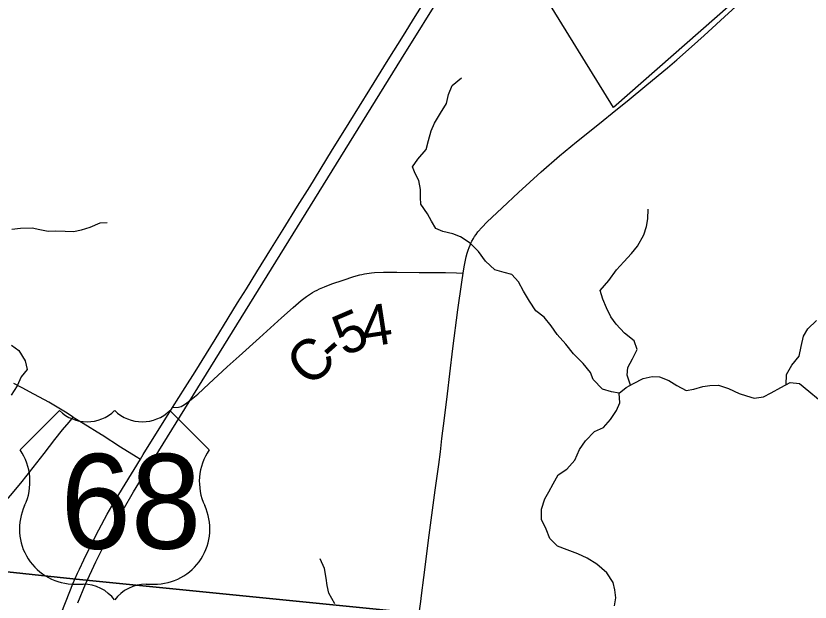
# Model space of a CAD drawing. Extents: x 1442749 to 1756758, y 235267 to 677782.
# Drawn here: x 1584322 to 1590164, y 511240 to 515547 of the extents above; entities that cross this region are included whole.
import ezdxf

# ---------------------------------------------------------------- set-up
doc = ezdxf.new("R2010")
doc.units = 0
for name, color, linetype in [('GM_X_Corporation', 7, 'Continuous'), ('GM_X_County_Road', 7, 'Continuous'), ('GM_X_County_Road_Text', 7, 'Continuous'), ('GM_X_Major_River', 7, 'Continuous'), ('GM_X_Minor_River', 7, 'Continuous'), ('GM_X_Rail_Line', 7, 'Continuous'), ('GM_X_Township', 7, 'Continuous'), ('GM_X_Township_Road', 7, 'Continuous'), ('GM_X_US_Location', 7, 'Continuous'), ('GM_X_US_Route', 7, 'Continuous'), ('GM_X_US_Shield', 7, 'Continuous')]:
    doc.layers.add(name, color=color, linetype=linetype)

msp = doc.modelspace()

# ---------------------------------------------------------------- linework, layer by layer
at = {"layer": 'GM_X_Corporation'}
msp.add_lwpolyline([(1590985.8, 519534.1), (1589824.4, 515905.4), (1589681, 515722.1), (1588718.4, 514874.1), (1588163.2, 515771.9), (1588282.2, 515850.9), (1587924.1, 516446), (1587530.8, 515822.6), (1586047.8, 518175.5), (1586732, 518148.7), (1586649, 518939), (1587696.9, 519030.7), (1588968.9, 519347.9), (1589473.7, 519312.6), (1589476.9, 519494.8), (1589497.3, 520667.7), (1589931.2, 520660.2), (1589913.1, 520624.5), (1590202.3, 520470.8)], dxfattribs=at)
at = {"layer": 'GM_X_County_Road'}
for points in [[(1588817.5, 514922), (1588962.1, 515040.1), (1589114.6, 515164.5), (1589184.5, 515224.3), (1589292.1, 515320.3), (1589384.2, 515404.2), (1589564.1, 515567.1), (1589665.4, 515660.5), (1589751.8, 515741.1), (1589786.1, 515776.8), (1589817.7, 515814.9), (1589850.3, 515860.6), (1589874.3, 515900.1), (1589893.9, 515938.3), (1589920.6, 516002.1), (1589954.1, 516091.3), (1589991.3, 516196.4), (1590054.5, 516379.1), (1590104.4, 516521.3), (1590135.6, 516611.2), (1590172, 516716.6)], [(1587611.1, 513658), (1587618.7, 513702.7), (1587623.2, 513728.4), (1587633.9, 513776.2), (1587641.9, 513803.1), (1587648.7, 513826.2), (1587656.2, 513846.2), (1587662.4, 513862.7), (1587669.3, 513877), (1587676.4, 513891.9), (1587687.6, 513911.3), (1587696.3, 513925.4), (1587706.6, 513941.3), (1587720.6, 513959.9), (1587750.6, 513994.4), (1587786.6, 514031.6), (1587898, 514138.1), (1588017.7, 514250.1), (1588185.3, 514401.7), (1588321.4, 514519.7), (1588445, 514622.3), (1588601.7, 514746.8), (1588747.2, 514864.6), (1588817.5, 514922)], [(1585473.7, 512669.6), (1585517.8, 512673.2), (1585527.3, 512675.2), (1585537.2, 512678.5), (1585549.4, 512684.6), (1585568.9, 512697.3), (1585611.4, 512728.8), (1585659.4, 512769), (1585741.3, 512844.8), (1585876.2, 512969.2), (1585964.2, 513047.8), (1586113.4, 513181.1), (1586275.6, 513329.3), (1586361.3, 513405.4), (1586421.4, 513455.8), (1586460.4, 513485.4), (1586474.6, 513495), (1586490, 513505.4), (1586504.9, 513514.3), (1586520.7, 513523.7), (1586537.4, 513532.3), (1586555.3, 513541.6), (1586591.2, 513557.1), (1586646.2, 513577.8), (1586729.8, 513606.8), (1586807.7, 513632.1), (1586851.5, 513644.8), (1586865.5, 513647.9), (1586886.4, 513652.5), (1586902.7, 513655.7), (1586920.1, 513658.2), (1586938.7, 513660.2), (1586960.5, 513661.2), (1587025.8, 513663.6), (1587123.9, 513664.7), (1587287.7, 513662.2), (1587481, 513662), (1587564, 513659.9), (1587611.1, 513658)], [(1587299.4, 511245.2), (1587304.8, 511288.2), (1587323.3, 511421.4), (1587340.8, 511554.5), (1587357.8, 511694.4), (1587406.6, 512061.9), (1587432.7, 512250.1), (1587444.4, 512344.4), (1587456.1, 512442.1), (1587475, 512591.6), (1587496.8, 512770.7), (1587514.6, 512917.1), (1587536.6, 513102.5), (1587573, 513388.8), (1587602.9, 513592.1), (1587611.1, 513658)], [(1583776.8, 511579.8), (1583823.2, 511618.9), (1584049.4, 511808.8), (1584145.3, 511888.2), (1584206.1, 511943), (1584252.3, 511989), (1584298, 512040.3), (1584368.6, 512126.4), (1584530.4, 512333), (1584608.9, 512434), (1584665.5, 512505.5), (1584713.4, 512561.4), (1584743.9, 512598.1)], [(1584743.9, 512598.1), (1584817.6, 512555.3), (1584951.8, 512472.4), (1584957.5, 512469.3), (1585092.6, 512382.1), (1585206.7, 512311), (1585239.1, 512290.8)], [(1587288.3, 511158), (1587299.4, 511245.2)]]:
    msp.add_lwpolyline(points, dxfattribs=at)
at = {"layer": 'GM_X_Major_River'}
msp.add_lwpolyline([(1588725.5, 511212.4), (1588734.8, 511272.4), (1588728.1, 511330.7), (1588715.2, 511385.2), (1588668.6, 511454.4), (1588593.9, 511518.2), (1588522.7, 511561.9), (1588455.3, 511595.4), (1588377.8, 511625.2), (1588306.2, 511650.7), (1588249.3, 511708.1), (1588222.8, 511777), (1588188.2, 511845.9), (1588187.9, 511924.2), (1588211.6, 512000), (1588242.8, 512051.5), (1588274.1, 512109.1), (1588311.7, 512176.5), (1588374.7, 512217.3), (1588434.3, 512282.3), (1588468.1, 512361.9), (1588511.5, 512425.2), (1588577.2, 512494.1), (1588644, 512522.8), (1588695.4, 512581.9), (1588738.9, 512647.2), (1588764.2, 512704.9), (1588759.7, 512775.3), (1588810.7, 512816.3), (1588863.5, 512845.3), (1588936.4, 512882), (1589002.9, 512898.6), (1589055, 512895.5), (1589124.5, 512868), (1589183.8, 512830.6), (1589253.2, 512795), (1589307.5, 512803.9), (1589374.1, 512824.6), (1589426.4, 512831.5), (1589490.5, 512834.1), (1589564.1, 512808.5), (1589641.5, 512772.8), (1589695.3, 512755.6), (1589753, 512738.3), (1589821.4, 512748.9), (1589876.1, 512777.8), (1589947.1, 512816.5), (1590018.1, 512853.1), (1590086.1, 512845.7), (1590155, 512790), (1590225.8, 512730.3)], dxfattribs=at)
at = {"layer": 'GM_X_Minor_River'}
for points in [[(1588759.7, 512775.3), (1588704, 512785.4), (1588636.1, 512804.2), (1588568.8, 512875.2), (1588547.4, 512927.6), (1588494, 512994.4), (1588422.7, 513063.4), (1588367.5, 513136.2), (1588302.1, 513205.2), (1588258.8, 513269.8), (1588207.4, 513332.6), (1588145.9, 513379.5), (1588098.6, 513452.2), (1588055.4, 513524.9), (1588018.1, 513593.5), (1587968.7, 513646.2), (1587912.7, 513662.9), (1587844.8, 513681.8), (1587775.4, 513744.7), (1587724.2, 513815.5), (1587662.8, 513878.4), (1587591.2, 513923.3), (1587535.3, 513946), (1587463.4, 513962.9), (1587411.5, 513985.6), (1587380.1, 514040.1), (1587350.7, 514092.6), (1587299.4, 514163.4), (1587298, 514213.5), (1587298.7, 514271.7), (1587285.4, 514338), (1587260, 514388.5), (1587240.5, 514438.8), (1587279.3, 514494.5), (1587340.3, 514566), (1587357.1, 514632), (1587375.9, 514702), (1587400.7, 514759.9), (1587445.7, 514833.6), (1587488.6, 514903.3), (1587503.4, 514969.3), (1587530.2, 515035.2), (1587599.1, 515092.6)], [(1588841.7, 512833.4), (1588817.7, 512906.4), (1588822.4, 512964.5), (1588857.2, 513028.3), (1588892.1, 513096.1), (1588870.8, 513160.5), (1588799.3, 513215.5), (1588738, 513282.4), (1588698.5, 513335), (1588665.2, 513401.6), (1588640, 513466.1), (1588620.6, 513528.5), (1588683.7, 513602), (1588738.7, 513681.5), (1588793.5, 513739.1), (1588850.4, 513800.6), (1588893.1, 513856.3), (1588940.2, 513938), (1588961, 513999.9), (1588969.7, 514056), (1588972.5, 514128.1)], [(1584292.8, 513981.2), (1584357, 513988.5), (1584441.2, 513989.5), (1584497.2, 513976.9), (1584559.2, 513966.1), (1584617.3, 513967.5), (1584685.4, 513964.7), (1584745.6, 513964), (1584803.8, 513975.4), (1584868.2, 513994.7), (1584942.7, 514025.9), (1584992.9, 514029.3)], [(1589987.7, 512837.5), (1589990.3, 512913.1), (1590029.1, 512980.8), (1590084, 513046.4), (1590096.9, 513118.4), (1590115.9, 513194.4), (1590146.6, 513248.2), (1590209.4, 513309.7)], [(1584290.7, 513128.8), (1584344.3, 513088.1), (1584389.5, 513013.4), (1584404.8, 512949), (1584360, 512895.4), (1584331.2, 512829.5), (1584288.3, 512759.8)], [(1586669.1, 511228.2), (1586624, 511307), (1586612.6, 511363.3), (1586603.2, 511415.5), (1586592.1, 511487.8), (1586560.8, 511558.4)]]:
    msp.add_lwpolyline(points, dxfattribs=at)
at = {"layer": 'GM_X_Rail_Line'}
msp.add_lwpolyline([(1584778.5, 511235), (1584835.5, 511371.4), (1584911.2, 511535.2), (1584975.7, 511667.2), (1585053.5, 511817.7), (1585110.6, 511918.5), (1585187.7, 512049.7), (1585277.4, 512198), (1587159.1, 515230.8), (1587800.9, 516263.5), (1588144.1, 516820.2), (1588441.4, 517297.6), (1589372.8, 518793.5), (1591416.1, 522078.5)], dxfattribs=at)
at = {"layer": 'GM_X_Township'}
for points in [[(1607409.4, 509023.5), (1601348.8, 509660.4), (1598207.2, 509990.6), (1595438.2, 510291.2), (1595354.9, 510300.2), (1591669.6, 510700.6), (1587291.5, 511155.9), (1584740.5, 511410.2), (1583704.9, 511521.1), (1580872.9, 511824.8), (1577466, 512312.2), (1577335.5, 518378.1), (1577246.7, 522507.3)], [(1573761.6, 498985.6), (1574678.9, 502300.3), (1575144.4, 503972.5), (1577399.7, 512074.1), (1577466, 512312.2), (1580872.9, 511824.8), (1583704.9, 511521.1), (1584740.5, 511410.2), (1587291.5, 511155.9), (1591669.6, 510700.6), (1595354.9, 510300.2), (1595438.2, 510291.2), (1598207.2, 509990.6), (1601348.8, 509660.4), (1607409.4, 509023.5), (1609267, 508822.3), (1609586.5, 508787.7), (1610594.9, 504740.5), (1611750.9, 500101.3)]]:
    msp.add_lwpolyline(points, dxfattribs=at)
at = {"layer": 'GM_X_Township_Road'}
msp.add_lwpolyline([(1584743.9, 512598.1), (1584723.7, 512612.1), (1584699.3, 512628.1), (1584614.8, 512680), (1584563.5, 512708.8), (1584423.4, 512784.3), (1584372.6, 512811.6), (1584306.2, 512847.3)], dxfattribs=at)
at = {"layer": 'GM_X_US_Route'}
msp.add_lwpolyline([(1584649.3, 511143.8), (1584690.9, 511250.7), (1584742.3, 511374.9), (1584776.5, 511452.9), (1584790.6, 511483), (1584822, 511551), (1584878.2, 511665.8), (1584932.3, 511770.7), (1584994.7, 511886.1), (1585044.9, 511974.4), (1585105.3, 512075.8), (1585192.1, 512214.9), (1585239.1, 512290.8), (1585259.5, 512323.7), (1585473.7, 512669.6), (1585567.5, 512818), (1585639.9, 512931.3), (1585723, 513066.8), (1585786.8, 513168.7), (1585884.7, 513326.2), (1585951.9, 513438.6), (1586018.7, 513542.8), (1586093.8, 513667.6), (1586201.2, 513839.9), (1586287.6, 513976.7), (1586392.9, 514148.3), (1586484.8, 514292.5), (1586643.7, 514552.7), (1586772.4, 514761.2), (1586926.7, 515007.3), (1587060.5, 515225.4), (1587173.4, 515402.9), (1587259.3, 515541.8), (1587339.7, 515671.8)], dxfattribs=at)
at = {"layer": 'GM_X_US_Shield'}
for p, q in [((1584642.7, 512647.9), (1584352.7, 512357.8)), ((1585744.9, 512357.8), (1585454.8, 512647.9)), ((1584758.7, 511371.7), (1584816.7, 511371.7)), ((1585280.8, 511371.7), (1585338.8, 511371.7))]:
    msp.add_line(p, q, dxfattribs=at)
for centre, radius, start, end in [((1584845.7, 512855), 290, 225.573, 314.427), ((1585251.8, 512855), 290, 225.573, 314.427), ((1584020, 512124.9), 406.1, 334.54712, 35.00093), ((1586077.5, 512124.9), 406.1, 144.99907, 205.45288), ((1584754.2, 511777.7), 406.1, 154.83192, 270.63826), ((1585343.3, 511777.7), 406.1, 269.36174, 25.16808), ((1584816.7, 511081.7), 290, 36.8699, 90), ((1585280.8, 511081.7), 290, 90, 143.1301)]:
    msp.add_arc(centre, radius, start, end, dxfattribs=at)

# ---------------------------------------------------------------- texts
at = {"layer": 'GM_X_County_Road_Text'}
for s, rotation, p in [('4', 8.74537, (1586886.1, 513110.4)), ('5', 23.22592, (1586735.5, 513043)), ('C', 41.82476, (1586481.3, 512810.7)), ('-', 41.6089, (1586664.7, 512974.8))]:
    msp.add_text(s, height=300, rotation=rotation, dxfattribs=at).set_placement(p)
at = {"layer": 'GM_X_US_Location'}
for s in ['/', '0']:
    msp.add_text(s, height=1, dxfattribs=at).set_placement((1585048.4, 511975.3))
msp.add_text('68', height=1, rotation=0.00001, dxfattribs=at).set_placement((1584842, 511768.3))
at = {"layer": 'GM_X_US_Shield'}
msp.add_text('68', height=696.1, dxfattribs=at).set_placement((1584650.3, 511632.7))

doc.saveas('drawing.dxf')
